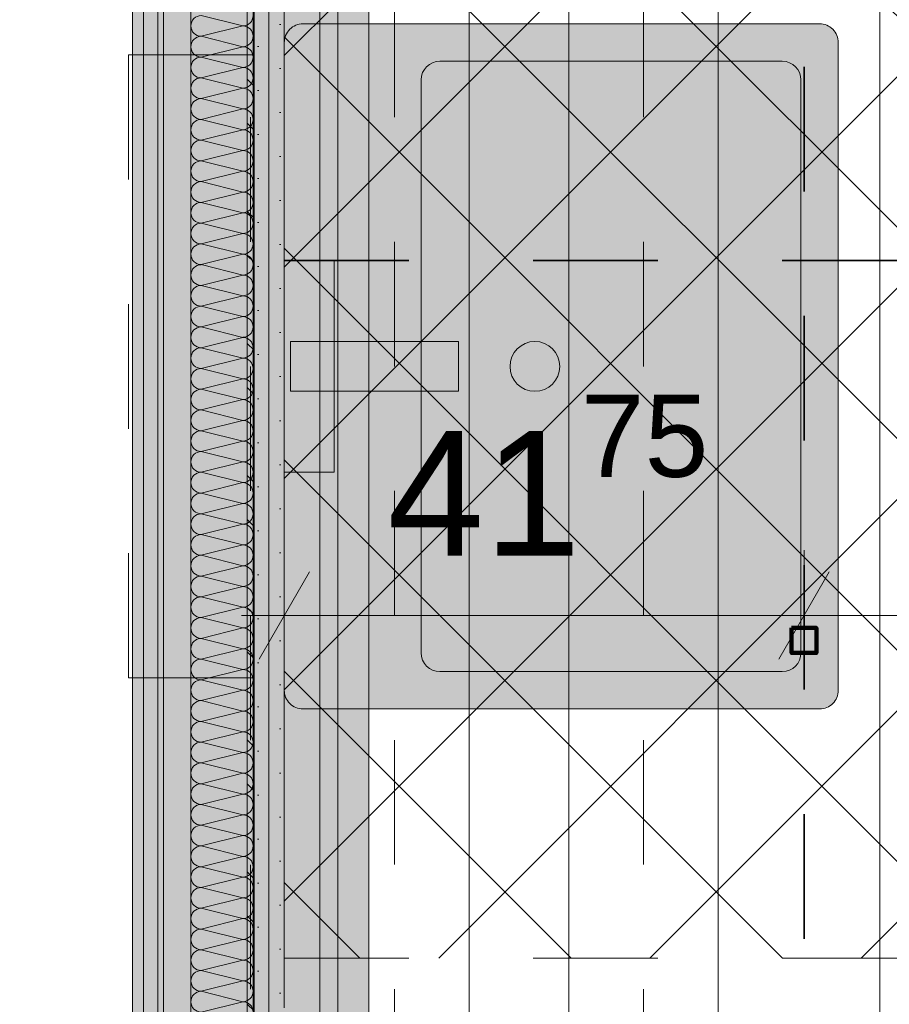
# Model space of a CAD drawing. Header units: metres. Extents: x -3.6 to 84.5, y -11 to 16.8.
# Tile 274 of 389: x 44.5 to 45.2, y 3.9 to 4.7. Entities that reach past the tile are written whole.
import ezdxf

# ---------------------------------------------------------------- set-up
doc = ezdxf.new("R2010")
doc.units = ezdxf.units.M
doc.header["$MEASUREMENT"] = 0
for name, pattern in [('Achse', [0.2, 0.1, -0.05, 0, -0.05]), ('Punktlinie weit', [0.06, 0.01, -0.05]), ('STRICHPUNKT', [0.015, 0.0075, -0.00375, 0, -0.00375])]:
    doc.linetypes.add(name, pattern=pattern)
for name, color, linetype in [('154 - Bemaßung_ Beschriftung.Ausbau - Deckenspiegel', 7, 'Continuous'), ('305 - Elemente.Linie_ Schraffur - Deckenspiegel', 7, 'Continuous'), ('612 - Struktur.Stahlbau', 7, 'Continuous'), ('Neubau_606 - Struktur.Wand Innen Ausbau', 7, 'Continuous'), ('Neubau_612 - Struktur.Stahlbau', 7, 'Continuous'), ('Neubau_651 - Abdeckung.Decke abgehängt_ bekleidet', 7, 'Continuous'), ('Neubau_653 - Abdeckung.TB Verkofferung', 7, 'Continuous'), ('Neubau_702 - Einrichtung.Möbel Sanitär', 7, 'Continuous'), ('Neubau_802 - HKLSE.Sanitär', 7, 'Continuous')]:
    doc.layers.add(name, color=color, linetype=linetype)
doc.styles.add('ERSTELLTER_STIL_2', font='txt')
doc.dimstyles.new('ERSTELLTER_STIL__1', dxfattribs={"dimtxt": 0.1, "dimasz": 0.0532, "dimexe": 0.18, "dimexo": 0.0625, "dimgap": 0, "dimtad": 1, "dimzin": 0, "dimdsep": 46, "dimtxsty": 'ERSTELLTER_STIL_2', "dimblk": 'ARROWHEAD_2', "dimblk1": 'ARROWHEAD_2', "dimblk2": 'ARROWHEAD_2', "dimcen": 0.09, "dimse1": 1, "dimse2": 1, "dimclrd": 7, "dimclre": 7, "dimclrt": 7, "dimazin": 0, "dimtfac": 1, "dimtdec": 4, "dimtmove": 0, "dimatfit": 3, "dimfxl": 1, "dimtolj": 1, "dimtzin": 0, "dimarcsym": 0})
doc.dimstyles.new('ERSTELLTER_STIL__2', dxfattribs={"dimtxt": 0.1, "dimasz": 0.0532, "dimexe": 0.18, "dimexo": 0.0625, "dimgap": 0, "dimtad": 1, "dimtih": 1, "dimtoh": 1, "dimzin": 0, "dimdsep": 46, "dimtxsty": 'ERSTELLTER_STIL_2', "dimblk": 'ARROWHEAD_2', "dimblk1": 'ARROWHEAD_2', "dimblk2": 'ARROWHEAD_2', "dimcen": 0.09, "dimse1": 1, "dimse2": 1, "dimclrd": 7, "dimclre": 7, "dimclrt": 7, "dimazin": 0, "dimtfac": 1, "dimtdec": 4, "dimtmove": 0, "dimatfit": 3, "dimfxl": 1, "dimtolj": 1, "dimtzin": 0, "dimarcsym": 0})
pattern_1 = [(45, (0, 0), (-0.01767767, 0.01767767), [0, -0.025])]

# ---------------------------------------------------------------- blocks, each defined once
blk = doc.blocks.new('*X156')
at = {"layer": 'Neubau_606 - Struktur.Wand Innen Ausbau', "color": 7, "linetype": 'Continuous', "lineweight": 5}
for p, q in [((44.67665, 4.68333), (44.64332, 4.69167)), ((44.67665, 4.68333), (44.64332, 4.675)), ((44.67665, 4.66667), (44.64332, 4.675)), ((44.67665, 4.66667), (44.64332, 4.65833)), ((44.67665, 4.65), (44.64332, 4.65833)), ((44.67665, 4.65), (44.64332, 4.64167)), ((44.67665, 4.63333), (44.64332, 4.64167)), ((44.67665, 4.63333), (44.64332, 4.625)), ((44.67665, 4.61667), (44.64332, 4.625)), ((44.67665, 4.61667), (44.64332, 4.60833)), ((44.67665, 4.6), (44.64332, 4.60833)), ((44.67665, 4.6), (44.64332, 4.59167)), ((44.67665, 4.58333), (44.64332, 4.59167)), ((44.67665, 4.58333), (44.64332, 4.575)), ((44.67665, 4.56667), (44.64332, 4.575)), ((44.67665, 4.56667), (44.64332, 4.55833)), ((44.67665, 4.55), (44.64332, 4.55833)), ((44.67665, 4.55), (44.64332, 4.54167)), ((44.67665, 4.53333), (44.64332, 4.54167)), ((44.67665, 4.53333), (44.64332, 4.525)), ((44.67665, 4.51667), (44.64332, 4.525)), ((44.67665, 4.51667), (44.64332, 4.50833)), ((44.67665, 4.5), (44.64332, 4.50833)), ((44.67665, 4.5), (44.64332, 4.49167)), ((44.67665, 4.48333), (44.64332, 4.49167)), ((44.67665, 4.48333), (44.64332, 4.475)), ((44.67665, 4.46667), (44.64332, 4.475)), ((44.67665, 4.46667), (44.64332, 4.45833)), ((44.67665, 4.45), (44.64332, 4.45833)), ((44.67665, 4.45), (44.64332, 4.44167)), ((44.67665, 4.43333), (44.64332, 4.44167)), ((44.67665, 4.43333), (44.64332, 4.425)), ((44.67665, 4.41667), (44.64332, 4.425)), ((44.67665, 4.41667), (44.64332, 4.40833)), ((44.67665, 4.4), (44.64332, 4.40833)), ((44.67665, 4.4), (44.64332, 4.39167)), ((44.67665, 4.38333), (44.64332, 4.39167)), ((44.67665, 4.38333), (44.64332, 4.375)), ((44.67665, 4.36667), (44.64332, 4.375)), ((44.67665, 4.36667), (44.64332, 4.35833)), ((44.67665, 4.35), (44.64332, 4.35833)), ((44.67665, 4.35), (44.64332, 4.34167)), ((44.67665, 4.33333), (44.64332, 4.34167)), ((44.67665, 4.33333), (44.64332, 4.325)), ((44.67665, 4.31667), (44.64332, 4.325)), ((44.67665, 4.31667), (44.64332, 4.30833)), ((44.67665, 4.3), (44.64332, 4.30833)), ((44.67665, 4.3), (44.64332, 4.29167)), ((44.67665, 4.28333), (44.64332, 4.29167)), ((44.67665, 4.28333), (44.64332, 4.275)), ((44.67665, 4.26667), (44.64332, 4.275)), ((44.67665, 4.26667), (44.64332, 4.25833)), ((44.67665, 4.25), (44.64332, 4.25833)), ((44.67665, 4.25), (44.64332, 4.24167)), ((44.67665, 4.23333), (44.64332, 4.24167)), ((44.67665, 4.23333), (44.64332, 4.225)), ((44.67665, 4.21667), (44.64332, 4.225)), ((44.67665, 4.21667), (44.64332, 4.20833)), ((44.67665, 4.2), (44.64332, 4.20833)), ((44.67665, 4.2), (44.64332, 4.19167)), ((44.67665, 4.18333), (44.64332, 4.19167)), ((44.67665, 4.18333), (44.64332, 4.175)), ((44.67665, 4.16667), (44.64332, 4.175)), ((44.67665, 4.16667), (44.64332, 4.15833)), ((44.67665, 4.15), (44.64332, 4.15833)), ((44.67665, 4.15), (44.64332, 4.14167)), ((44.67665, 4.13333), (44.64332, 4.14167)), ((44.67665, 4.13333), (44.64332, 4.125)), ((44.67665, 4.11667), (44.64332, 4.125)), ((44.67665, 4.11667), (44.64332, 4.10833)), ((44.67665, 4.1), (44.64332, 4.10833)), ((44.67665, 4.1), (44.64332, 4.09167)), ((44.67665, 4.08333), (44.64332, 4.09167)), ((44.67665, 4.08333), (44.64332, 4.075)), ((44.67665, 4.06667), (44.64332, 4.075)), ((44.67665, 4.06667), (44.64332, 4.05833)), ((44.67665, 4.05), (44.64332, 4.05833)), ((44.67665, 4.05), (44.64332, 4.04167)), ((44.67665, 4.03333), (44.64332, 4.04167)), ((44.67665, 4.03333), (44.64332, 4.025)), ((44.67665, 4.01667), (44.64332, 4.025)), ((44.67665, 4.01667), (44.64332, 4.00833)), ((44.67665, 4), (44.64332, 4.00833)), ((44.67665, 4), (44.64332, 3.99167)), ((44.67665, 3.98333), (44.64332, 3.99167)), ((44.67665, 3.98333), (44.64332, 3.975)), ((44.67665, 3.96667), (44.64332, 3.975)), ((44.67665, 3.96667), (44.64332, 3.95833)), ((44.67665, 3.95), (44.64332, 3.95833)), ((44.67665, 3.95), (44.64332, 3.94167)), ((44.67665, 3.93333), (44.64332, 3.94167)), ((44.67665, 3.93333), (44.64332, 3.925)), ((44.67665, 3.91667), (44.64332, 3.925)), ((44.67665, 3.91667), (44.64332, 3.90833)), ((44.67665, 3.9), (44.64332, 3.90833)), ((44.67665, 3.9), (44.64332, 3.89167))]:
    blk.add_line(p, q, dxfattribs=at)
for centre, start, end in [((44.64332, 4.68333), 90, 180), ((44.67665, 4.69167), 270, 0), ((44.64332, 4.68333), 180, 270), ((44.67665, 4.675), 0, 90), ((44.64332, 4.66667), 90, 180), ((44.67665, 4.675), 270, 0), ((44.64332, 4.66667), 180, 270), ((44.67665, 4.65833), 0, 90), ((44.64332, 4.65), 90, 180), ((44.67665, 4.65833), 270, 0), ((44.64332, 4.65), 180, 270), ((44.67665, 4.64167), 0, 90), ((44.64332, 4.63333), 90, 180), ((44.67665, 4.64167), 270, 0), ((44.64332, 4.63333), 180, 270), ((44.67665, 4.625), 0, 90), ((44.64332, 4.61667), 90, 180), ((44.67665, 4.625), 270, 0), ((44.64332, 4.61667), 180, 270), ((44.67665, 4.60833), 0, 90), ((44.64332, 4.6), 90, 180), ((44.67665, 4.60833), 270, 0), ((44.64332, 4.6), 180, 270), ((44.67665, 4.59167), 0, 90), ((44.64332, 4.58333), 90, 180), ((44.67665, 4.59167), 270, 0), ((44.64332, 4.58333), 180, 270), ((44.67665, 4.575), 0, 90), ((44.64332, 4.56667), 90, 180), ((44.67665, 4.575), 270, 0), ((44.64332, 4.56667), 180, 270), ((44.67665, 4.55833), 0, 90), ((44.64332, 4.55), 90, 180), ((44.67665, 4.55833), 270, 0), ((44.64332, 4.55), 180, 270), ((44.67665, 4.54167), 0, 90), ((44.64332, 4.53333), 90, 180), ((44.67665, 4.54167), 270, 0), ((44.64332, 4.53333), 180, 270), ((44.67665, 4.525), 0, 90), ((44.64332, 4.51667), 90, 180), ((44.67665, 4.525), 270, 0), ((44.64332, 4.51667), 180, 270), ((44.67665, 4.50833), 0, 90), ((44.64332, 4.5), 90, 180), ((44.67665, 4.50833), 270, 0), ((44.64332, 4.5), 180, 270), ((44.67665, 4.49167), 0, 90), ((44.64332, 4.48333), 90, 180), ((44.67665, 4.49167), 270, 0), ((44.64332, 4.48333), 180, 270), ((44.67665, 4.475), 0, 90), ((44.64332, 4.46667), 90, 180), ((44.67665, 4.475), 270, 0), ((44.64332, 4.46667), 180, 270), ((44.67665, 4.45833), 0, 90), ((44.64332, 4.45), 90, 180), ((44.67665, 4.45833), 270, 0), ((44.64332, 4.45), 180, 270), ((44.67665, 4.44167), 0, 90), ((44.64332, 4.43333), 90, 180), ((44.67665, 4.44167), 270, 0), ((44.64332, 4.43333), 180, 270), ((44.67665, 4.425), 0, 90), ((44.64332, 4.41667), 90, 180), ((44.67665, 4.425), 270, 0), ((44.64332, 4.41667), 180, 270), ((44.67665, 4.40833), 0, 90), ((44.64332, 4.4), 90, 180), ((44.67665, 4.40833), 270, 0), ((44.64332, 4.4), 180, 270), ((44.67665, 4.39167), 0, 90), ((44.64332, 4.38333), 90, 180), ((44.67665, 4.39167), 270, 0), ((44.64332, 4.38333), 180, 270), ((44.67665, 4.375), 0, 90), ((44.64332, 4.36667), 90, 180), ((44.67665, 4.375), 270, 0), ((44.64332, 4.36667), 180, 270), ((44.67665, 4.35833), 0, 90), ((44.64332, 4.35), 90, 180), ((44.67665, 4.35833), 270, 0), ((44.64332, 4.35), 180, 270), ((44.67665, 4.34167), 0, 90), ((44.64332, 4.33333), 90, 180), ((44.67665, 4.34167), 270, 0), ((44.64332, 4.33333), 180, 270), ((44.67665, 4.325), 0, 90), ((44.64332, 4.31667), 90, 180), ((44.67665, 4.325), 270, 0), ((44.64332, 4.31667), 180, 270), ((44.67665, 4.30833), 0, 90), ((44.64332, 4.3), 90, 180), ((44.67665, 4.30833), 270, 0), ((44.64332, 4.3), 180, 270), ((44.67665, 4.29167), 0, 90), ((44.64332, 4.28333), 90, 180), ((44.67665, 4.29167), 270, 0), ((44.64332, 4.28333), 180, 270), ((44.67665, 4.275), 0, 90), ((44.64332, 4.26667), 90, 180), ((44.67665, 4.275), 270, 0), ((44.64332, 4.26667), 180, 270), ((44.67665, 4.25833), 0, 90), ((44.64332, 4.25), 90, 180), ((44.67665, 4.25833), 270, 0), ((44.64332, 4.25), 180, 270), ((44.67665, 4.24167), 0, 90), ((44.64332, 4.23333), 90, 180), ((44.67665, 4.24167), 270, 0), ((44.64332, 4.23333), 180, 270), ((44.67665, 4.225), 0, 90), ((44.64332, 4.21667), 90, 180), ((44.67665, 4.225), 270, 0), ((44.64332, 4.21667), 180, 270), ((44.67665, 4.20833), 0, 90), ((44.64332, 4.2), 90, 180), ((44.67665, 4.20833), 270, 0), ((44.64332, 4.2), 180, 270), ((44.67665, 4.19167), 0, 90), ((44.64332, 4.18333), 90, 180), ((44.67665, 4.19167), 270, 0), ((44.64332, 4.18333), 180, 270), ((44.67665, 4.175), 0, 90), ((44.64332, 4.16667), 90, 180), ((44.67665, 4.175), 270, 0), ((44.64332, 4.16667), 180, 270), ((44.67665, 4.15833), 0, 90), ((44.64332, 4.15), 90, 180), ((44.67665, 4.15833), 270, 0), ((44.64332, 4.15), 180, 270), ((44.67665, 4.14167), 0, 90), ((44.64332, 4.13333), 90, 180), ((44.67665, 4.14167), 270, 0), ((44.64332, 4.13333), 180, 270), ((44.67665, 4.125), 0, 90), ((44.64332, 4.11667), 90, 180), ((44.67665, 4.125), 270, 0), ((44.64332, 4.11667), 180, 270), ((44.67665, 4.10833), 0, 90), ((44.64332, 4.1), 90, 180), ((44.67665, 4.10833), 270, 0), ((44.64332, 4.1), 180, 270), ((44.67665, 4.09167), 0, 90), ((44.64332, 4.08333), 90, 180), ((44.67665, 4.09167), 270, 0), ((44.64332, 4.08333), 180, 270), ((44.67665, 4.075), 0, 90), ((44.64332, 4.06667), 90, 180), ((44.67665, 4.075), 270, 0), ((44.64332, 4.06667), 180, 270), ((44.67665, 4.05833), 0, 90), ((44.64332, 4.05), 90, 180), ((44.67665, 4.05833), 270, 0), ((44.64332, 4.05), 180, 270), ((44.67665, 4.04167), 0, 90), ((44.64332, 4.03333), 90, 180), ((44.67665, 4.04167), 270, 0), ((44.64332, 4.03333), 180, 270), ((44.67665, 4.025), 0, 90), ((44.64332, 4.01667), 90, 180), ((44.67665, 4.025), 270, 0), ((44.64332, 4.01667), 180, 270), ((44.67665, 4.00833), 0, 90), ((44.64332, 4), 90, 180), ((44.67665, 4.00833), 270, 0), ((44.64332, 4), 180, 270), ((44.67665, 3.99167), 0, 90), ((44.64332, 3.98333), 90, 180), ((44.67665, 3.99167), 270, 0), ((44.64332, 3.98333), 180, 270), ((44.67665, 3.975), 0, 90), ((44.64332, 3.96667), 90, 180), ((44.67665, 3.975), 270, 0), ((44.64332, 3.96667), 180, 270), ((44.67665, 3.95833), 0, 90), ((44.64332, 3.95), 90, 180), ((44.67665, 3.95833), 270, 0), ((44.64332, 3.95), 180, 270), ((44.67665, 3.94167), 0, 90), ((44.64332, 3.93333), 90, 180), ((44.67665, 3.94167), 270, 0), ((44.64332, 3.93333), 180, 270), ((44.67665, 3.925), 0, 90), ((44.64332, 3.91667), 90, 180), ((44.67665, 3.925), 270, 0), ((44.64332, 3.91667), 180, 270), ((44.67665, 3.90833), 0, 90), ((44.64332, 3.9), 90, 180), ((44.67665, 3.90833), 270, 0), ((44.64332, 3.9), 180, 270), ((44.67665, 3.89167), 0, 90)]:
    blk.add_arc(centre, 0.00833, start, end, dxfattribs=at)
blk = doc.blocks.new('*D196')
at = {"layer": '154 - Bemaßung_ Beschriftung.Ausbau - Deckenspiegel', "color": 7, "linetype": 'Continuous', "lineweight": 5}
for p, q in [((44.70999, 4.1575), (44.70999, 4.2625)), ((45.12749, 4.1575), (45.12749, 4.2625)), ((44.73019, 4.245), (44.68978, 4.175)), ((45.14769, 4.245), (45.10728, 4.175)), ((44.67576, 4.21), (44.70999, 4.21)), ((44.70999, 4.21), (45.12749, 4.21))]:
    blk.add_line(p, q, dxfattribs=at)
at = {"layer": '154 - Bemaßung_ Beschriftung.Ausbau - Deckenspiegel', "color": 7, "lineweight": 5, "insert": (44.79277, 4.22891), "char_height": 0.1, "attachment_point": 7, "style": 'ERSTELLTER_STIL_2'}
blk.add_mtext('\\A1;{\\pql;\\fArial|b0|i0|c0|p38;41\\fArial|b0|i0|c0|p38;\\A1{\\H.66x;\\S75^  ;}}', dxfattribs=at)
blk = doc.blocks.new('ARROWHEAD_2')
at = {"color": 0, "linetype": 'Continuous', "lineweight": 0}
for p, q in [((-0.378, -0.655), (0.378, 0.655)), ((0, 0), (-1, 0))]:
    blk.add_line(p, q, dxfattribs=at)
blk = doc.blocks.new('*D197')
at = {"layer": '154 - Bemaßung_ Beschriftung.Ausbau - Deckenspiegel', "color": 7, "linetype": 'Continuous', "lineweight": 5}
for p, q in [((45.12749, 4.1575), (45.12749, 4.2625)), ((45.72749, 4.1575), (45.72749, 4.2625)), ((45.14769, 4.245), (45.10728, 4.175)), ((45.74769, 4.245), (45.70728, 4.175)), ((45.12749, 4.21), (45.72749, 4.21))]:
    blk.add_line(p, q, dxfattribs=at)
at = {"layer": '154 - Bemaßung_ Beschriftung.Ausbau - Deckenspiegel', "color": 7, "lineweight": 5, "insert": (45.3516, 4.23), "char_height": 0.1, "attachment_point": 7, "style": 'ERSTELLTER_STIL_2'}
blk.add_mtext('\\A1;{\\pql;\\fArial|b0|i0|c0|p38;60}', dxfattribs=at)
blk = doc.blocks.new('*D370')
at = {"layer": '154 - Bemaßung_ Beschriftung.Ausbau - Deckenspiegel', "color": 7, "linetype": 'Continuous', "lineweight": 5}
for p, q in [((38.87907, 4.51521), (38.94907, 4.47479)), ((38.96657, 4.495), (38.86157, 4.495)), ((38.91407, 3.935), (38.91407, 4.495)), ((38.87907, 3.95521), (38.94907, 3.91479)), ((38.96657, 3.935), (38.86157, 3.935)), ((38.91407, 3.90077), (38.91407, 3.935))]:
    blk.add_line(p, q, dxfattribs=at)
at = {"layer": '154 - Bemaßung_ Beschriftung.Ausbau - Deckenspiegel', "color": 7, "lineweight": 5, "insert": (38.89407, 4.13911), "char_height": 0.1, "attachment_point": 7, "rotation": 90, "style": 'ERSTELLTER_STIL_2'}
blk.add_mtext('\\A1;{\\pql;\\fArial|b0|i0|c0|p38;56}', dxfattribs=at)
blk = doc.blocks.new('*D371')
at = {"layer": '154 - Bemaßung_ Beschriftung.Ausbau - Deckenspiegel', "color": 7, "linetype": 'Continuous', "lineweight": 5}
for p, q in [((38.91407, 5.05048), (38.91407, 5.08471)), ((38.94907, 5.03028), (38.87907, 5.07069)), ((38.96657, 5.05048), (38.86157, 5.05048)), ((38.91407, 4.495), (38.91407, 5.05048)), ((38.87907, 4.51521), (38.94907, 4.47479)), ((38.96657, 4.495), (38.86157, 4.495))]:
    blk.add_line(p, q, dxfattribs=at)
at = {"layer": '154 - Bemaßung_ Beschriftung.Ausbau - Deckenspiegel', "color": 7, "lineweight": 5, "insert": (38.89572, 4.64677), "char_height": 0.1, "attachment_point": 7, "rotation": 90, "style": 'ERSTELLTER_STIL_2'}
blk.add_mtext('\\A1;{\\pql;\\fArial|b0|i0|c0|p38;55\\fArial|b0|i0|c0|p38;\\A1{\\H.66x;\\S55^  ;}}', dxfattribs=at)
blk = doc.blocks.new('*D372')
at = {"layer": '154 - Bemaßung_ Beschriftung.Ausbau - Deckenspiegel', "color": 7, "linetype": 'Continuous', "lineweight": 5}
for p, q in [((38.67782, 4.21021), (38.74782, 4.1698)), ((38.76532, 4.19), (38.66032, 4.19)), ((38.71282, 3.935), (38.71282, 4.19)), ((38.67782, 3.95521), (38.74782, 3.91479)), ((38.76532, 3.935), (38.66032, 3.935)), ((38.71282, 3.90077), (38.71282, 3.935))]:
    blk.add_line(p, q, dxfattribs=at)
at = {"layer": '154 - Bemaßung_ Beschriftung.Ausbau - Deckenspiegel', "color": 7, "lineweight": 5, "insert": (38.69447, 3.96157), "char_height": 0.1, "attachment_point": 7, "rotation": 90, "style": 'ERSTELLTER_STIL_2'}
blk.add_mtext('\\A1;{\\pql;\\fArial|b0|i0|c0|p38;25\\fArial|b0|i0|c0|p38;\\A1{\\H.66x;\\S5^  ;}}', dxfattribs=at)
blk = doc.blocks.new('*D373')
at = {"layer": '154 - Bemaßung_ Beschriftung.Ausbau - Deckenspiegel', "color": 7, "linetype": 'Continuous', "lineweight": 5}
for p, q in [((38.67782, 4.81021), (38.74782, 4.7698)), ((38.76532, 4.79), (38.66032, 4.79)), ((38.71282, 4.19), (38.71282, 4.79)), ((38.67782, 4.21021), (38.74782, 4.1698)), ((38.76532, 4.19), (38.66032, 4.19))]:
    blk.add_line(p, q, dxfattribs=at)
at = {"layer": '154 - Bemaßung_ Beschriftung.Ausbau - Deckenspiegel', "color": 7, "lineweight": 5, "insert": (38.69282, 4.41412), "char_height": 0.1, "attachment_point": 7, "rotation": 90, "style": 'ERSTELLTER_STIL_2'}
blk.add_mtext('\\A1;{\\pql;\\fArial|b0|i0|c0|p38;60}', dxfattribs=at)

msp = doc.modelspace()

# ---------------------------------------------------------------- hatches: boundary and pattern name
at = {"layer": '612 - Struktur.Stahlbau', "linetype": 'Continuous', "lineweight": 0, "true_color": 0x30307f}
msp.add_hatch(color=177, dxfattribs=at).paths.add_polyline_path([(44.613, 5.18998), (44.753, 5.18998), (44.753, 0.70998), (44.613, 0.70998)])
at = {"layer": 'Neubau_606 - Struktur.Wand Innen Ausbau', "linetype": 'Continuous', "lineweight": 0, "true_color": 0x000000}
h = msp.add_hatch(dxfattribs=at)
h.set_pattern_fill('Gips_0001', color=18, style=0, pattern_type=2)
h.set_pattern_definition(pattern_1)
h.paths.add_polyline_path([(44.69749, 5.09998), (44.68499, 5.09998), (44.68499, 3.745), (44.69749, 3.745)])
h = msp.add_hatch(dxfattribs=at)
h.set_pattern_fill('Gips_0001', color=18, style=0, pattern_type=2)
h.set_pattern_definition(pattern_1)
h.paths.add_polyline_path([(44.70999, 5.09998), (44.69749, 5.09998), (44.69749, 3.7325), (44.70999, 3.7325)])
at = {"layer": 'Neubau_612 - Struktur.Stahlbau', "linetype": 'Continuous', "lineweight": 0, "true_color": 0x000000}
h = msp.add_hatch(dxfattribs=at)
h.set_pattern_fill('Metall__Stahl_0001', color=18, style=0, pattern_type=2)
h.set_pattern_definition([(135, (0, 0), (0.05303301, 0.05303301), []), (135, (-0.01768, -0.01768), (0.05303301, 0.05303301), [])])
h.paths.add_polyline_path([(44.68575, 0.70998), (44.68575, 5.18998), (44.68025, 5.18998), (44.68025, 0.70998)])
at = {"layer": 'Neubau_651 - Abdeckung.Decke abgehängt_ bekleidet', "linetype": 'Continuous', "lineweight": 13, "true_color": 0xffbfbf}
h = msp.add_hatch(dxfattribs=at)
h.set_pattern_fill('Raster_20x20_Diagonal_0001', color=254, style=0, pattern_type=2)
h.set_pattern_definition([(45, (0, 0), (-0.0848528, 0.0848528), []), (135, (0, 0), (0.0848528, 0.0848528), [])])
h.paths.add_polyline_path([(44.70999, 3.935), (46.84499, 3.935), (46.84499, 5.05048), (44.70999, 5.05048)])
at = {"layer": 'Neubau_653 - Abdeckung.TB Verkofferung', "linetype": 'Continuous', "lineweight": 0, "true_color": 0x000000}
h = msp.add_hatch(dxfattribs=at)
h.set_pattern_fill('Gips_0001', color=18, style=0, pattern_type=2)
h.set_pattern_definition(pattern_1)
h.paths.add_polyline_path([(44.613, 5.18998), (44.588, 5.18998), (44.588, 0.74948), (44.613, 0.74948)])
h = msp.add_hatch(dxfattribs=at)
h.set_pattern_fill('Gips_0001', color=18, style=0, pattern_type=2)
h.set_pattern_definition(pattern_1)
h.paths.add_polyline_path([(44.778, 5.18998), (44.753, 5.18998), (44.753, 0.74948), (44.778, 0.74948)])
at = {"layer": 'Neubau_702 - Einrichtung.Möbel Sanitär', "linetype": 'Continuous', "lineweight": 0, "true_color": 0x3a3a3a}
for points in [[(44.70999, 4.15, 0.414214), (44.72499, 4.135), (45.13999, 4.135, 0.414214), (45.15499, 4.15), (45.15499, 4.67, 0.414214), (45.13999, 4.685), (44.72499, 4.685, 0.414214), (44.70999, 4.67)], [(44.74999, 4.325), (44.74999, 4.495), (44.70999, 4.495), (44.70999, 4.325)], [(44.84999, 4.39), (44.84999, 4.43), (44.71499, 4.43), (44.71499, 4.39)]]:
    msp.add_hatch(color=250, dxfattribs=at).paths.add_polyline_path(points)

# ---------------------------------------------------------------- linework, layer by layer
at = {"layer": '305 - Elemente.Linie_ Schraffur - Deckenspiegel', "color": 7, "linetype": 'STRICHPUNKT', "lineweight": 9}
for p, q in [((44.7985, 5.31), (44.7985, 0.645)), ((44.9985, 5.31), (44.9985, 0.645))]:
    msp.add_line(p, q, dxfattribs=at)
at = {"layer": '305 - Elemente.Linie_ Schraffur - Deckenspiegel', "color": 7, "linetype": 'Continuous', "lineweight": 9, "flags": 128}
for points in [[(44.017, 5.31), (44.597, 5.31), (44.597, 0.645), (44.017, 0.645)], [(44.6085, 5.31), (45.1885, 5.31), (45.1885, 0.645), (44.6085, 0.645)]]:
    msp.add_lwpolyline(points, close=True, dxfattribs=at)
at = {"layer": '305 - Elemente.Linie_ Schraffur - Deckenspiegel', "color": 7, "linetype": 'Continuous', "lineweight": 9}
for points in [[(44.7385, 0.645), (44.8585, 0.645), (44.8585, 5.31), (44.7385, 5.31)], [(44.9385, 0.645), (45.0585, 0.645), (45.0585, 5.31), (44.9385, 5.31)]]:
    msp.add_lwpolyline(points, close=True, dxfattribs=at)
at = {"layer": 'Neubau_606 - Struktur.Wand Innen Ausbau', "color": 1, "linetype": 'Continuous', "lineweight": 5}
for p, q in [((44.68499, 3.795), (44.68499, 5.09998)), ((44.69749, 3.745), (44.69749, 5.09998))]:
    msp.add_line(p, q, dxfattribs=at)
at = {"layer": 'Neubau_606 - Struktur.Wand Innen Ausbau', "color": 1, "linetype": 'Continuous', "lineweight": 5, "flags": 128}
for points in [[(44.63499, 5.09998), (44.63499, 3.795)], [(44.70999, 3.895), (44.70999, 5.09998)]]:
    msp.add_lwpolyline(points, dxfattribs=at)
at = {"layer": 'Neubau_612 - Struktur.Stahlbau', "color": 1, "linetype": 'Continuous', "lineweight": 13}
for p, q in [((44.613, 0.70998), (44.613, 5.18998)), ((44.753, 0.70998), (44.753, 5.18998))]:
    msp.add_line(p, q, dxfattribs=at)
at = {"layer": 'Neubau_612 - Struktur.Stahlbau', "color": 1, "linetype": 'Continuous', "lineweight": 9}
for p, q in [((44.68025, 5.18998), (44.68025, 0.70998)), ((44.68575, 5.18998), (44.68575, 0.70998))]:
    msp.add_line(p, q, dxfattribs=at)
at = {"layer": 'Neubau_612 - Struktur.Stahlbau', "color": 1, "linetype": 'Achse', "lineweight": 9}
msp.add_line((44.683, 0.70998), (44.683, 5.18998), dxfattribs=at)
at = {"layer": 'Neubau_651 - Abdeckung.Decke abgehängt_ bekleidet', "color": 1, "linetype": 'Achse', "lineweight": 35}
for p, q in [((45.12749, 5.05048), (45.12749, 3.935)), ((44.70999, 4.495), (46.84499, 4.495))]:
    msp.add_line(p, q, dxfattribs=at)
at = {"layer": 'Neubau_651 - Abdeckung.Decke abgehängt_ bekleidet', "color": 1, "linetype": 'Punktlinie weit', "lineweight": 13, "flags": 128}
msp.add_lwpolyline([(44.70999, 3.935), (46.84499, 3.935), (46.84499, 5.05048), (44.70999, 5.05048)], close=True, dxfattribs=at)
at = {"layer": 'Neubau_651 - Abdeckung.Decke abgehängt_ bekleidet', "color": 1, "linetype": 'Continuous', "lineweight": 100, "flags": 128}
msp.add_lwpolyline([(45.11749, 4.2), (45.13749, 4.2), (45.13749, 4.18), (45.11749, 4.18)], close=True, dxfattribs=at)
at = {"layer": 'Neubau_653 - Abdeckung.TB Verkofferung', "color": 1, "linetype": 'Continuous', "lineweight": 9}
for p, q in [((44.588, 0.74948), (44.588, 5.18998)), ((44.778, 0.74948), (44.778, 5.18998))]:
    msp.add_line(p, q, dxfattribs=at)
at = {"layer": 'Neubau_653 - Abdeckung.TB Verkofferung', "color": 1, "linetype": 'Continuous', "lineweight": 5}
for p, q in [((44.588, 5.18998), (44.588, 0.74948)), ((44.613, 5.18998), (44.613, 0.74948)), ((44.753, 5.05048), (44.753, 0.74948)), ((44.778, 5.05048), (44.778, 0.74948))]:
    msp.add_line(p, q, dxfattribs=at)
at = {"layer": 'Neubau_702 - Einrichtung.Möbel Sanitär', "color": 7, "linetype": 'Continuous', "lineweight": 9, "true_color": 0xebebeb}
for p, q in [((44.83499, 4.655), (45.10999, 4.655)), ((44.81999, 4.18), (44.81999, 4.64)), ((45.12499, 4.64), (45.12499, 4.18)), ((45.10999, 4.165), (44.83499, 4.165))]:
    msp.add_line(p, q, dxfattribs=at)
at = {"layer": 'Neubau_702 - Einrichtung.Möbel Sanitär', "color": 7, "linetype": 'Continuous', "lineweight": 9, "true_color": 0xebebeb, "flags": 128}
msp.add_lwpolyline([(44.70999, 4.15), (44.70999, 4.67, -0.414214), (44.72499, 4.685), (45.13999, 4.685, -0.414214), (45.15499, 4.67), (45.15499, 4.15, -0.414214), (45.13999, 4.135), (44.72499, 4.135, -0.414214)], format="xyb", close=True, dxfattribs=at)
for points in [[(44.74999, 4.325), (44.74999, 4.495), (44.70999, 4.495), (44.70999, 4.325)], [(44.84999, 4.39), (44.84999, 4.43), (44.71499, 4.43), (44.71499, 4.39)]]:
    msp.add_lwpolyline(points, close=True, dxfattribs=at)
at = {"layer": 'Neubau_702 - Einrichtung.Möbel Sanitär', "color": 7, "linetype": 'Continuous', "lineweight": 9, "true_color": 0xebebeb}
msp.add_circle((44.91134, 4.41), 0.02, dxfattribs=at)
for centre, start, end in [((44.83499, 4.64), 90, 180), ((45.10999, 4.64), 0, 90), ((44.83499, 4.18), 180, 270), ((45.10999, 4.18), 270, 0)]:
    msp.add_arc(centre, 0.015, start, end, dxfattribs=at)
at = {"layer": 'Neubau_802 - HKLSE.Sanitär', "color": 1, "linetype": 'STRICHPUNKT', "lineweight": 9, "flags": 128}
for points in [[(44.58499, 4.66), (44.68499, 4.66)], [(44.58499, 4.16), (44.58499, 4.66)], [(44.68499, 4.66), (44.68499, 4.16)], [(44.68499, 4.16), (44.58499, 4.16)]]:
    msp.add_lwpolyline(points, dxfattribs=at)

# ---------------------------------------------------------------- block references
at = {"layer": 'Neubau_606 - Struktur.Wand Innen Ausbau', "color": 1, "lineweight": 13}
msp.add_blockref('*X156', (0, 0), dxfattribs=at)

# ---------------------------------------------------------------- dimensions: what is measured, and where the dimension line sits
at = {"layer": '154 - Bemaßung_ Beschriftung.Ausbau - Deckenspiegel', "color": 7, "linetype": 'Continuous', "lineweight": 5}
for base, p1, p2, picture, middle in [((38.91407, 5.05048), (46.84499, 4.495), (46.84499, 5.05048), '*D371', (38.84407, 4.89618)), ((38.71282, 4.79), (46.33749, 4.19), (46.33749, 4.79), '*D373', (38.64282, 4.49035)), ((38.91407, 4.495), (46.84499, 3.935), (46.84499, 4.495), '*D370', (38.84407, 4.21535)), ((38.712823, 4.190003), (46.844988, 3.935001), (46.337487, 4.190003), '*D372', (38.642823, 4.172868))]:
    dim = msp.add_linear_dim(base=base, p1=p1, p2=p2, angle=90, dimstyle='ERSTELLTER_STIL__1', dxfattribs=at)
    dim.commit()
    dim.dimension.update_dxf_attribs({"geometry": picture, "text_midpoint": middle, "dimtype": 160, "text_rotation": 90})
for base, p1, p2, picture, middle in [((45.12749, 4.21), (44.70999, 5.05048), (45.12749, 5.05048), '*D196', (45.04218, 4.28)), ((45.72749, 4.21), (45.12749, 5.05048), (45.72749, 5.05048), '*D197', (45.42784, 4.28))]:
    dim = msp.add_linear_dim(base=base, p1=p1, p2=p2, dimstyle='ERSTELLTER_STIL__2', dxfattribs=at)
    dim.commit()
    dim.dimension.update_dxf_attribs({"geometry": picture, "text_midpoint": middle, "dimtype": 160})

doc.saveas('drawing.dxf')
